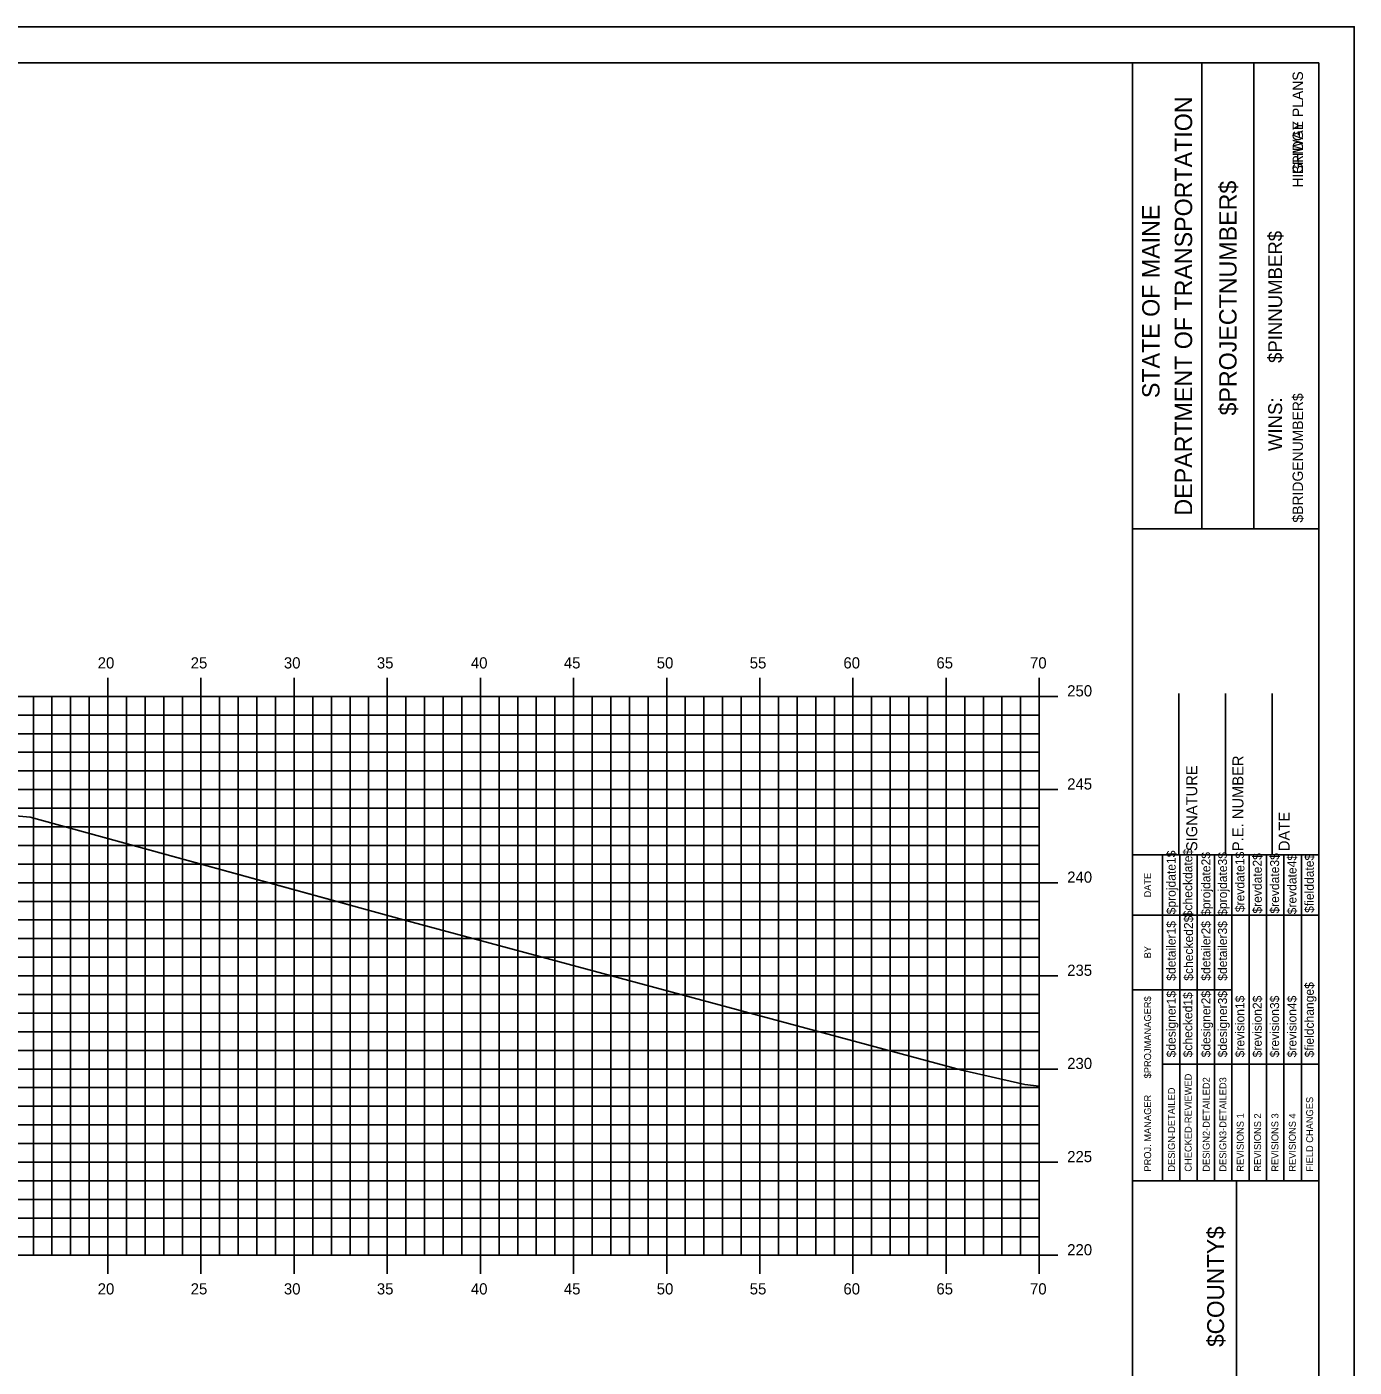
# Model space of a CAD drawing. Extents: x 1168600 to 1177589, y 610178 to 611246.
# Drawn here: x 1171529.1 to 1171600.4, y 610306.8 to 610378.7 of the extents above; entities that cross this region are included whole.
import ezdxf

# ---------------------------------------------------------------- set-up
doc = ezdxf.new("R2010")
doc.units = 0
for name, color, linetype in [('_Construction', 7, 'Continuous'), ('_Station Equation', 7, 'Continuous'), ('BORDER', 7, 'Continuous'), ('D_Text_Standard', 7, 'Continuous'), ('H_V ANNOTATION', 7, 'Continuous'), ('MAJOR', 7, 'Continuous'), ('MINOR', 7, 'Continuous')]:
    doc.layers.add(name, color=color, linetype=linetype)

msp = doc.modelspace()

# ---------------------------------------------------------------- linework, layer by layer
at = {"layer": '_Construction'}
for p, q in [((1171598.498, 610376.801), (1171438.498, 610376.801)), ((1171588.498, 610271.804), (1171588.498, 610376.804)), ((1171592.226, 610351.798), (1171592.226, 610376.798)), ((1171595.021, 610351.798), (1171595.021, 610376.798)), ((1171598.498, 610271.804), (1171598.498, 610376.804)), ((1171588.498, 610351.795), (1171598.498, 610351.795)), ((1171590.998, 610334.304), (1171590.998, 610342.952)), ((1171593.498, 610334.304), (1171593.498, 610342.952)), ((1171595.998, 610334.304), (1171595.998, 610342.952)), ((1171588.498, 610334.304), (1171598.498, 610334.304)), ((1171588.498, 610316.804), (1171598.498, 610316.804)), ((1171594.089, 610281.804), (1171594.089, 610316.804))]:
    msp.add_line(p, q, dxfattribs=at)
msp.add_lwpolyline([(1171430.404, 610268.742), (1171600.404, 610268.742), (1171600.404, 610378.742), (1171430.404, 610378.742)], close=True, dxfattribs=at)
for points in [[(1171590.112, 610331.054), (1171590.112, 610334.304)], [(1171591.045, 610316.807), (1171591.045, 610334.304)], [(1171591.977, 610334.304), (1171591.977, 610316.807)], [(1171592.908, 610316.807), (1171592.908, 610334.304)], [(1171593.84, 610316.807), (1171593.84, 610334.304)], [(1171594.772, 610316.807), (1171594.772, 610334.304)], [(1171595.703, 610316.807), (1171595.703, 610334.304)], [(1171596.635, 610316.807), (1171596.635, 610334.304)], [(1171597.567, 610316.807), (1171597.567, 610334.304)], [(1171590.113, 610316.807), (1171590.113, 610333.598)], [(1171588.498, 610331.054), (1171598.498, 610331.054)], [(1171588.498, 610327.054), (1171590.113, 610327.054)], [(1171590.112, 610327.054), (1171593.839, 610327.054)], [(1171590.112, 610323.054), (1171598.498, 610323.054)]]:
    msp.add_lwpolyline(points, dxfattribs=at)
at = {"layer": '_Station Equation'}
msp.add_lwpolyline([(1171526.336, 610336.58), (1171529.318, 610336.318), (1171549.366, 610330.814), (1171579.334, 610322.742), (1171582.729, 610321.962), (1171583.497, 610321.886)], dxfattribs=at)
at = {"layer": 'D_Text_Standard'}
msp.add_line((1171546.454, 610331.614), (1171529.318, 610336.318), dxfattribs=at)
at = {"layer": 'MAJOR'}
for p, q in [((1171533.497, 610343.803), (1171533.497, 610342.801)), ((1171538.497, 610343.803), (1171538.497, 610342.801)), ((1171543.497, 610343.803), (1171543.497, 610342.801)), ((1171548.497, 610343.803), (1171548.497, 610342.801)), ((1171553.497, 610343.803), (1171553.497, 610342.801)), ((1171558.497, 610343.803), (1171558.497, 610342.801)), ((1171563.497, 610343.803), (1171563.497, 610342.801)), ((1171568.497, 610343.803), (1171568.497, 610342.801)), ((1171573.497, 610343.803), (1171573.497, 610342.801)), ((1171578.497, 610343.803), (1171578.497, 610342.801)), ((1171583.497, 610343.803), (1171583.497, 610342.801)), ((1171443.497, 610342.801), (1171583.497, 610342.801)), ((1171443.497, 610342.801), (1171583.497, 610342.801)), ((1171533.497, 610312.801), (1171533.497, 610342.801)), ((1171538.497, 610312.801), (1171538.497, 610342.801)), ((1171543.497, 610312.801), (1171543.497, 610342.801)), ((1171548.497, 610312.801), (1171548.497, 610342.801)), ((1171553.497, 610312.801), (1171553.497, 610342.801)), ((1171558.497, 610312.801), (1171558.497, 610342.801)), ((1171563.497, 610312.801), (1171563.497, 610342.801)), ((1171568.497, 610312.801), (1171568.497, 610342.801)), ((1171573.497, 610312.801), (1171573.497, 610342.801)), ((1171578.497, 610312.801), (1171578.497, 610342.801)), ((1171584.499, 610342.801), (1171582.495, 610342.801)), ((1171583.497, 610312.801), (1171583.497, 610342.801)), ((1171583.497, 610312.801), (1171583.497, 610342.801)), ((1171443.497, 610337.801), (1171583.497, 610337.801)), ((1171584.499, 610337.801), (1171582.495, 610337.801)), ((1171443.497, 610332.801), (1171583.497, 610332.801)), ((1171584.499, 610332.801), (1171582.495, 610332.801)), ((1171443.497, 610327.801), (1171583.497, 610327.801)), ((1171584.499, 610327.801), (1171582.495, 610327.801)), ((1171443.497, 610322.801), (1171583.497, 610322.801)), ((1171584.499, 610322.801), (1171582.495, 610322.801)), ((1171443.497, 610317.801), (1171583.497, 610317.801)), ((1171584.499, 610317.801), (1171582.495, 610317.801)), ((1171443.497, 610312.801), (1171583.497, 610312.801)), ((1171443.497, 610312.801), (1171583.497, 610312.801)), ((1171533.497, 610311.799), (1171533.497, 610312.801)), ((1171538.497, 610311.799), (1171538.497, 610312.801)), ((1171543.497, 610311.799), (1171543.497, 610312.801)), ((1171548.497, 610311.799), (1171548.497, 610312.801)), ((1171553.497, 610311.799), (1171553.497, 610312.801)), ((1171558.497, 610311.799), (1171558.497, 610312.801)), ((1171563.497, 610311.799), (1171563.497, 610312.801)), ((1171568.497, 610311.799), (1171568.497, 610312.801)), ((1171573.497, 610311.799), (1171573.497, 610312.801)), ((1171578.497, 610311.799), (1171578.497, 610312.801)), ((1171584.499, 610312.801), (1171582.495, 610312.801)), ((1171583.497, 610311.799), (1171583.497, 610312.801))]:
    msp.add_line(p, q, dxfattribs=at)
at = {"layer": 'MINOR'}
for p, q in [((1171529.497, 610312.801), (1171529.497, 610342.801)), ((1171530.497, 610312.801), (1171530.497, 610342.801)), ((1171531.497, 610312.801), (1171531.497, 610342.801)), ((1171532.497, 610312.801), (1171532.497, 610342.801)), ((1171534.497, 610312.801), (1171534.497, 610342.801)), ((1171535.497, 610312.801), (1171535.497, 610342.801)), ((1171536.497, 610312.801), (1171536.497, 610342.801)), ((1171537.497, 610312.801), (1171537.497, 610342.801)), ((1171539.497, 610312.801), (1171539.497, 610342.801)), ((1171540.497, 610312.801), (1171540.497, 610342.801)), ((1171541.497, 610312.801), (1171541.497, 610342.801)), ((1171542.497, 610312.801), (1171542.497, 610342.801)), ((1171544.497, 610312.801), (1171544.497, 610342.801)), ((1171545.497, 610312.801), (1171545.497, 610342.801)), ((1171546.497, 610312.801), (1171546.497, 610342.801)), ((1171547.497, 610312.801), (1171547.497, 610342.801)), ((1171549.497, 610312.801), (1171549.497, 610342.801)), ((1171550.497, 610312.801), (1171550.497, 610342.801)), ((1171551.497, 610312.801), (1171551.497, 610342.801)), ((1171552.497, 610312.801), (1171552.497, 610342.801)), ((1171554.497, 610312.801), (1171554.497, 610342.801)), ((1171555.497, 610312.801), (1171555.497, 610342.801)), ((1171556.497, 610312.801), (1171556.497, 610342.801)), ((1171557.497, 610312.801), (1171557.497, 610342.801)), ((1171559.497, 610312.801), (1171559.497, 610342.801)), ((1171560.497, 610312.801), (1171560.497, 610342.801)), ((1171561.497, 610312.801), (1171561.497, 610342.801)), ((1171562.497, 610312.801), (1171562.497, 610342.801)), ((1171564.497, 610312.801), (1171564.497, 610342.801)), ((1171565.497, 610312.801), (1171565.497, 610342.801)), ((1171566.497, 610312.801), (1171566.497, 610342.801)), ((1171567.497, 610312.801), (1171567.497, 610342.801)), ((1171569.497, 610312.801), (1171569.497, 610342.801)), ((1171570.497, 610312.801), (1171570.497, 610342.801)), ((1171571.497, 610312.801), (1171571.497, 610342.801)), ((1171572.497, 610312.801), (1171572.497, 610342.801)), ((1171574.497, 610312.801), (1171574.497, 610342.801)), ((1171575.497, 610312.801), (1171575.497, 610342.801)), ((1171576.497, 610312.801), (1171576.497, 610342.801)), ((1171577.497, 610312.801), (1171577.497, 610342.801)), ((1171579.497, 610312.801), (1171579.497, 610342.801)), ((1171580.497, 610312.801), (1171580.497, 610342.801)), ((1171581.497, 610312.801), (1171581.497, 610342.801)), ((1171582.497, 610312.801), (1171582.497, 610342.801)), ((1171443.497, 610341.801), (1171583.497, 610341.801)), ((1171583.497, 610341.801), (1171582.495, 610341.801)), ((1171443.497, 610340.801), (1171583.497, 610340.801)), ((1171583.497, 610340.801), (1171582.495, 610340.801)), ((1171443.497, 610339.801), (1171583.497, 610339.801)), ((1171583.497, 610339.801), (1171582.495, 610339.801)), ((1171443.497, 610338.801), (1171583.497, 610338.801)), ((1171583.497, 610338.801), (1171582.495, 610338.801)), ((1171443.497, 610336.801), (1171583.497, 610336.801)), ((1171583.497, 610336.801), (1171582.495, 610336.801)), ((1171443.497, 610335.801), (1171583.497, 610335.801)), ((1171583.497, 610335.801), (1171582.495, 610335.801)), ((1171443.497, 610334.801), (1171583.497, 610334.801)), ((1171583.497, 610334.801), (1171582.495, 610334.801)), ((1171443.497, 610333.801), (1171583.497, 610333.801)), ((1171583.497, 610333.801), (1171582.495, 610333.801)), ((1171443.497, 610331.801), (1171583.497, 610331.801)), ((1171583.497, 610331.801), (1171582.495, 610331.801)), ((1171443.497, 610330.801), (1171583.497, 610330.801)), ((1171583.497, 610330.801), (1171582.495, 610330.801)), ((1171443.497, 610329.801), (1171583.497, 610329.801)), ((1171583.497, 610329.801), (1171582.495, 610329.801)), ((1171443.497, 610328.801), (1171583.497, 610328.801)), ((1171583.497, 610328.801), (1171582.495, 610328.801)), ((1171443.497, 610326.801), (1171583.497, 610326.801)), ((1171583.497, 610326.801), (1171582.495, 610326.801)), ((1171443.497, 610325.801), (1171583.497, 610325.801)), ((1171583.497, 610325.801), (1171582.495, 610325.801)), ((1171443.497, 610324.801), (1171583.497, 610324.801)), ((1171583.497, 610324.801), (1171582.495, 610324.801)), ((1171443.497, 610323.801), (1171583.497, 610323.801)), ((1171583.497, 610323.801), (1171582.495, 610323.801)), ((1171443.497, 610321.801), (1171583.497, 610321.801)), ((1171583.497, 610321.801), (1171582.495, 610321.801)), ((1171443.497, 610320.801), (1171583.497, 610320.801)), ((1171583.497, 610320.801), (1171582.495, 610320.801)), ((1171443.497, 610319.801), (1171583.497, 610319.801)), ((1171583.497, 610319.801), (1171582.495, 610319.801)), ((1171443.497, 610318.801), (1171583.497, 610318.801)), ((1171583.497, 610318.801), (1171582.495, 610318.801)), ((1171443.497, 610316.801), (1171583.497, 610316.801)), ((1171583.497, 610316.801), (1171582.495, 610316.801)), ((1171443.497, 610315.801), (1171583.497, 610315.801)), ((1171583.497, 610315.801), (1171582.495, 610315.801)), ((1171443.497, 610314.801), (1171583.497, 610314.801)), ((1171583.497, 610314.801), (1171582.495, 610314.801)), ((1171443.497, 610313.801), (1171583.497, 610313.801)), ((1171583.497, 610313.801), (1171582.495, 610313.801))]:
    msp.add_line(p, q, dxfattribs=at)

# ---------------------------------------------------------------- texts
at = {"layer": '_Construction'}
for s, height, p in [('BRIDGE PLANS', 0.55901, (1171597.656, 610370.825)), ('HIGHWAY PLANS', 0.55901, (1171597.656, 610370.116)), ('DEPARTMENT OF TRANSPORTATION', 0.93176, (1171591.704, 610352.507)), ('$PROJECTNUMBER$', 0.93176, (1171594.09, 610357.88)), ('STATE OF MAINE', 0.93176, (1171589.953, 610358.813)), ('$PINNUMBER$', 0.74527, (1171596.534, 610360.698)), ('$BRIDGENUMBER$', 0.55901, (1171597.656, 610352.131)), ('P.E. NUMBER', 0.59055, (1171594.458, 610334.496)), ('SIGNATURE', 0.5906, (1171591.978, 610334.496)), ('DATE', 0.5906, (1171596.939, 610334.496)), ('$projdate1$', 0.48455, (1171590.82, 610331.104)), ('$checkdate$', 0.48455, (1171591.715, 610330.947)), ('$projdate2$', 0.48455, (1171592.684, 610331.026)), ('$projdate3$', 0.48455, (1171593.578, 610331.026)), ('$revdate1$', 0.4845, (1171594.51, 610331.222)), ('$revdate2$', 0.4845, (1171595.442, 610331.144)), ('$revdate3$', 0.4845, (1171596.373, 610331.144)), ('$revdate4$', 0.4845, (1171597.305, 610331.104)), ('$fielddate$', 0.48455, (1171598.237, 610331.183)), ('DATE', 0.3714, (1171589.502, 610332.01)), ('$checked2$', 0.4845, (1171591.752, 610327.539)), ('$detailer1$', 0.48455, (1171590.82, 610327.539)), ('$detailer2$', 0.48455, (1171592.684, 610327.539)), ('$detailer3$', 0.48455, (1171593.578, 610327.539)), ('BY', 0.3714, (1171589.502, 610328.739)), ('$fieldchange$', 0.48455, (1171598.237, 610323.427)), ('$PROJMANAGER$', 0.37275, (1171589.502, 610322.299)), ('$designer1$', 0.48455, (1171590.82, 610323.427)), ('$checked1$', 0.4845, (1171591.715, 610323.427)), ('$designer2$', 0.48455, (1171592.684, 610323.427)), ('$designer3$', 0.48455, (1171593.578, 610323.427)), ('$revision1$', 0.48455, (1171594.51, 610323.427)), ('$revision2$', 0.48455, (1171595.442, 610323.427)), ('$revision3$', 0.48455, (1171596.373, 610323.427)), ('$revision4$', 0.48455, (1171597.305, 610323.427)), ('CHECKED-REVIEWED', 0.37275, (1171591.679, 610317.292)), ('DESIGN2-DETAILED2', 0.37275, (1171592.648, 610317.292)), ('DESIGN3-DETAILED3', 0.37275, (1171593.542, 610317.292)), ('DESIGN-DETAILED', 0.37275, (1171590.784, 610317.292)), ('PROJ. MANAGER', 0.37275, (1171589.502, 610317.292)), ('FIELD CHANGES', 0.37275, (1171598.2, 610317.292)), ('REVISIONS 1', 0.37275, (1171594.474, 610317.292)), ('REVISIONS 2', 0.37275, (1171595.405, 610317.292)), ('REVISIONS 3', 0.37275, (1171596.337, 610317.292)), ('REVISIONS 4', 0.37275, (1171597.269, 610317.292)), ('$COUNTY$', 0.9072, (1171593.418, 610307.883))]:
    msp.add_text(s, height=height, rotation=90, dxfattribs=at).set_placement(p)
at = {"layer": 'BORDER'}
msp.add_text('WINS:', height=0.7453, rotation=90, dxfattribs=at).set_placement((1171596.532, 610355.969))
at = {"layer": 'H_V ANNOTATION'}
for s, p in [('20', (1171532.951, 610344.301)), ('25', (1171537.943, 610344.301)), ('30', (1171542.946, 610344.301)), ('35', (1171547.938, 610344.301)), ('40', (1171552.984, 610344.301)), ('45', (1171557.976, 610344.301)), ('50', (1171562.962, 610344.301)), ('55', (1171567.954, 610344.301)), ('60', (1171572.984, 610344.301)), ('65', (1171577.976, 610344.301)), ('70', (1171582.999, 610344.301)), ('250', (1171584.997, 610342.801)), ('245', (1171584.997, 610337.801)), ('240', (1171584.997, 610332.801)), ('235', (1171584.997, 610327.801)), ('230', (1171584.997, 610322.801)), ('225', (1171584.997, 610317.801)), ('220', (1171584.997, 610312.801)), ('20', (1171532.951, 610310.701)), ('25', (1171537.943, 610310.701)), ('30', (1171542.946, 610310.701)), ('35', (1171547.938, 610310.701)), ('40', (1171552.984, 610310.701)), ('45', (1171557.976, 610310.701)), ('50', (1171562.962, 610310.701)), ('55', (1171567.954, 610310.701)), ('60', (1171572.984, 610310.701)), ('65', (1171577.976, 610310.701)), ('70', (1171582.999, 610310.701))]:
    msp.add_text(s, height=0.6, dxfattribs=at).set_placement(p)

doc.saveas('drawing.dxf')
